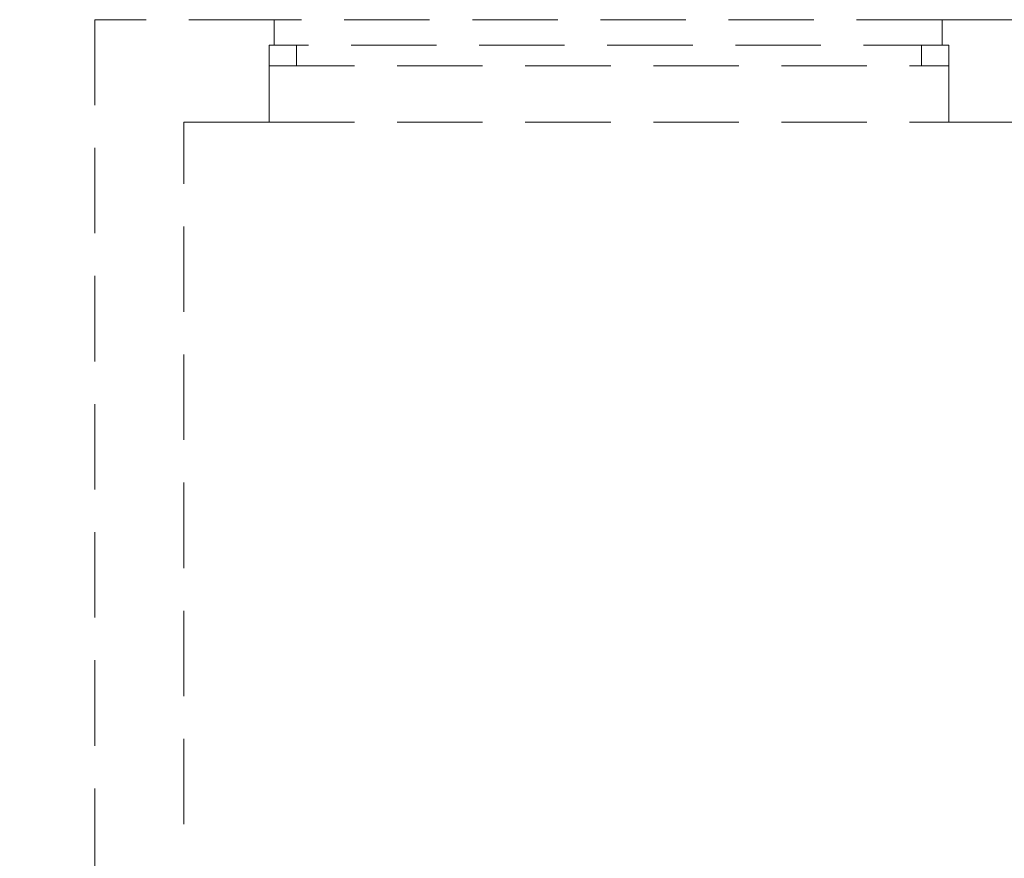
# Model space of a CAD drawing. Header units: millimetres. Extents: x -96593 to 66336, y -23969 to 7139.
# Tile 388 of 656: x -36897 to -36609, y -4360 to -4115. Entities that reach past the tile are written whole.
import ezdxf

# ---------------------------------------------------------------- set-up
doc = ezdxf.new("R2010")
doc.units = ezdxf.units.MM
doc.linetypes.add('DASHED', pattern=[0.75, 0.5, -0.25])
doc.layers.add('!MARIUSZ', color=220, linetype='Continuous', lineweight=35)
doc.layers.add('mm_went_opis', color=7, linetype='Continuous', lineweight=15)

# ---------------------------------------------------------------- blocks, each defined once
blk = doc.blocks.new('A$C5DA075D8')
at = {"layer": '!MARIUSZ', "color": 252, "linetype": 'DASHED', "lineweight": 0, "ltscale": 50}
for points in [[(479.34, 1846.76), (426.84, 1846.76), (426.84, 1562.26), (404.84, 1562.26), (404.84, 1489.26), (426.84, 1489.26), (426.84, 1198.76), (452.84, 1198.76), (452.84, 1816.76), (477.84, 1816.76), (477.84, 1839.26), (479.34, 1839.26), (479.34, 1846.76)], [(674.84, 1846.76), (479.34, 1846.76)], [(783.84, 1723.8), (734.84, 1723.76), (734.34, 1846.76), (674.84, 1846.76), (674.84, 1839.26), (676.84, 1839.26), (676.84, 1816.76), (705.84, 1816.76), (705.84, 1693.76), (783.84, 1693.76), (783.84, 1723.8)], [(477.84, 1839.26), (477.84, 1833.26), (676.84, 1833.26), (676.84, 1839.26), (477.84, 1839.26)], [(477.84, 1816.76), (676.84, 1816.76)]]:
    blk.add_lwpolyline(points, dxfattribs=at)
for points in [[(477.84, 1839.26), (485.84, 1839.26), (485.84, 1833.26), (477.84, 1833.26)], [(668.84, 1839.26), (676.84, 1839.26), (676.84, 1833.26), (668.84, 1833.26)]]:
    blk.add_lwpolyline(points, close=True, dxfattribs=at)

msp = doc.modelspace()

# ---------------------------------------------------------------- block references
at = {"layer": 'mm_went_opis', "color": 2, "lineweight": 60}
msp.add_blockref('A$C5DA075D8', (-37301.93, -5961.28), dxfattribs=at)

doc.saveas('drawing.dxf')
